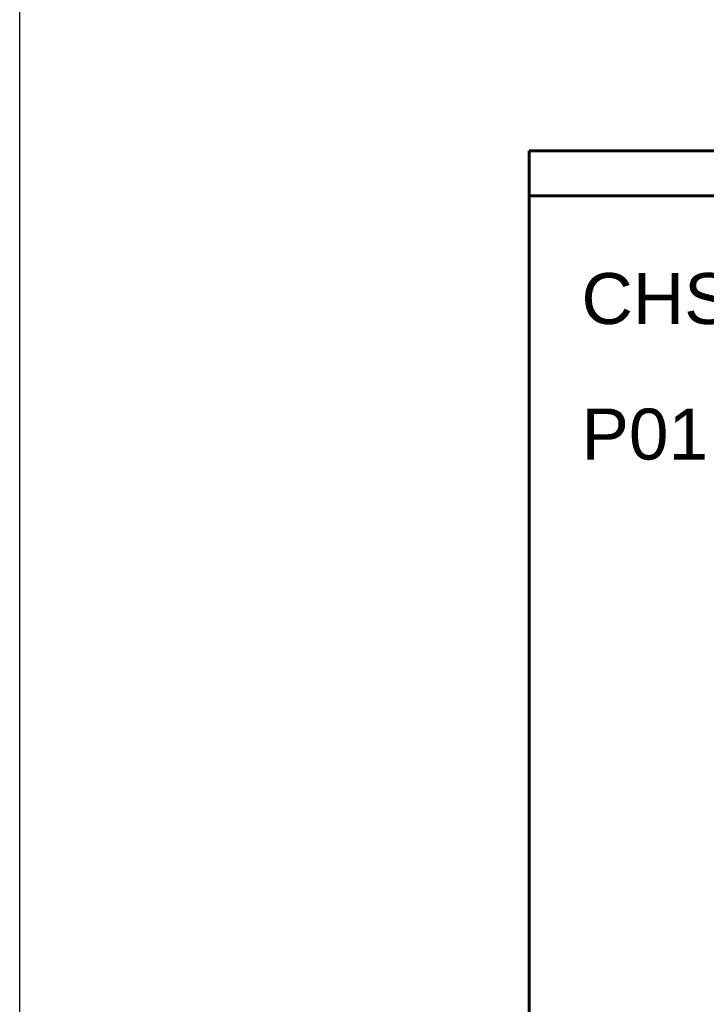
# Model space of a CAD drawing. Header units: millimetres. Extents: x 399 to 6233, y -1870 to 1602.
# Tile 625 of 656: x 5232 to 5313, y 715 to 831. Entities that reach past the tile are written whole.
import ezdxf

# ---------------------------------------------------------------- set-up
doc = ezdxf.new("R2010")
doc.units = ezdxf.units.MM
doc.layers.add('AM_0', color=7, linetype='Continuous', lineweight=50)
doc.layers.add('BORDER', color=7, linetype='Continuous')
doc.styles.get("Standard").update_dxf_attribs({"font": 'arial.ttf'})

# ---------------------------------------------------------------- blocks, each defined once
blk = doc.blocks.new('A4-英文圖框-橫式')
at = {"layer": 'BORDER', "color": 123, "linetype": 'Continuous', "lineweight": 60, "ltscale": 25.4}
blk.add_line((2151.7, 183.5), (2549.79, 183.5), dxfattribs=at)
blk.add_lwpolyline([(2151.7, 188.79), (2555.09, 188.79), (2555.09, -95.06), (2151.7, -95.06)], close=True, dxfattribs=at)

msp = doc.modelspace()

# ---------------------------------------------------------------- linework, layer by layer
at = {"color": 2}
msp.add_lwpolyline([(5231.682, 905.937), (6233.463, 905.937), (6233.463, -859.484), (5231.682, -859.484)], close=True, dxfattribs=at)

# ---------------------------------------------------------------- block references
msp.add_blockref('A4-英文圖框-橫式', (3139.985, 627.143))

# ---------------------------------------------------------------- texts
at = {"layer": 'AM_0'}
for s, p in [('CHS2C-S40-P01', (5297.864, 795.54)), ('P01:搭配180度出線收線板金(可左右替換) 出廠標準鎖附於左側', (5297.864, 779.574))]:
    msp.add_text(s, height=6, dxfattribs=at).set_placement(p)

doc.saveas('drawing.dxf')
